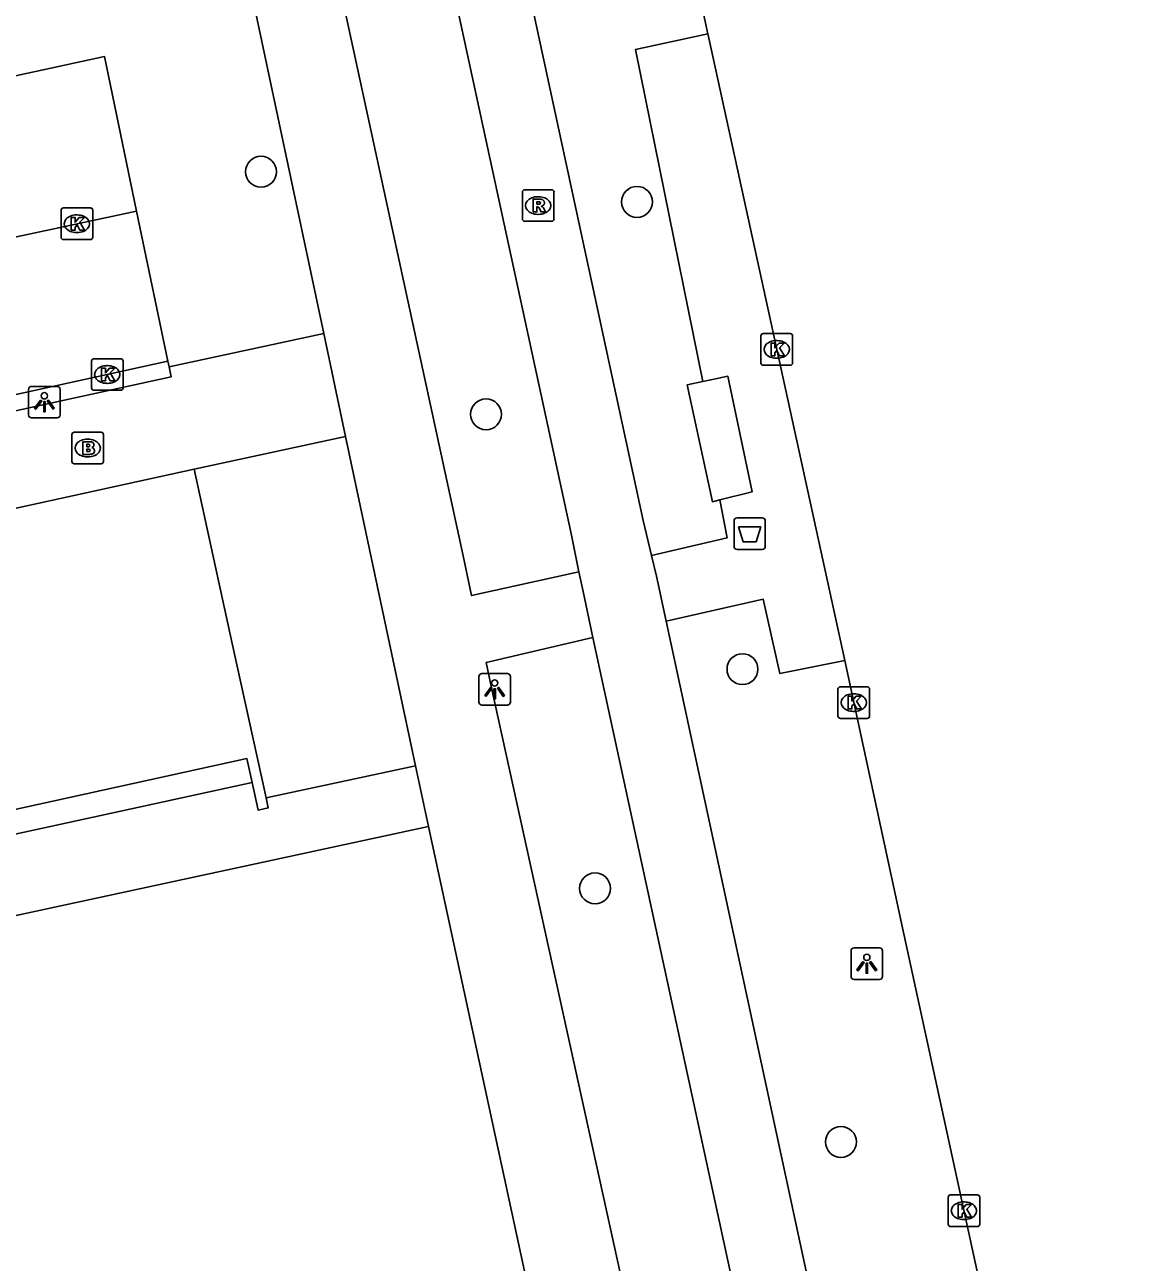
# Model space of a CAD drawing. Extents: x 160037 to 160839, y 385326 to 386441.
# Drawn here: x 160720.15 to 160755.26, y 385751.48 to 385790.66 of the extents above; entities that cross this region are included whole.
import ezdxf

# ---------------------------------------------------------------- set-up
doc = ezdxf.new("R2010")
doc.units = 0
for name, color, linetype in [('IMGEO_Afvalbak', 7, 'Continuous'), ('IMGEO_Boom', 7, 'Continuous'), ('IMGEO_Brandkraan', 7, 'Continuous'), ('IMGEO_Fietspad_gesloten', 7, 'Continuous'), ('IMGEO_Kolk', 7, 'Continuous'), ('IMGEO_Lichtpunt', 7, 'Continuous'), ('IMGEO_Pand', 7, 'Continuous'), ('IMGEO_Parkeervlak_open', 7, 'Continuous'), ('IMGEO_Rijbaan_lokaal_gesloten', 7, 'Continuous'), ('IMGEO_Rijbaan_lokaal_open', 7, 'Continuous'), ('IMGEO_Rioolput', 7, 'Continuous'), ('IMGEO_Voetpad_open', 7, 'Continuous')]:
    doc.layers.add(name, color=color, linetype=linetype)

msp = doc.modelspace()

# ---------------------------------------------------------------- linework, layer by layer
at = {"layer": 'IMGEO_Afvalbak'}
for p, q in [((160742.614, 385774.15), (160742.614, 385774.95)), ((160742.614, 385774.95), (160742.614, 385774.15)), ((160742.714, 385775.05), (160743.504, 385775.05)), ((160743.504, 385775.05), (160742.714, 385775.05)), ((160743.604, 385774.95), (160743.604, 385774.15)), ((160743.604, 385774.15), (160743.604, 385774.95)), ((160743.504, 385774.05), (160742.714, 385774.05)), ((160742.714, 385774.05), (160743.504, 385774.05))]:
    msp.add_line(p, q, dxfattribs=at)
msp.add_lwpolyline([(160742.757, 385774.764), (160743.461, 385774.764), (160743.312, 385774.294), (160742.906, 385774.294), (160742.757, 385774.764)], dxfattribs=at)
for centre, start, end in [((160742.714, 385774.95), 90, 180), ((160742.714, 385774.95), 90, 180), ((160743.504, 385774.95), 0, 90), ((160743.504, 385774.95), 360, 90), ((160742.714, 385774.15), 180, 270), ((160742.714, 385774.15), 180, 270), ((160743.504, 385774.15), 270, 0), ((160743.504, 385774.15), 270, 0)]:
    msp.add_arc(centre, 0.1, start, end, dxfattribs=at)
at = {"layer": 'IMGEO_Boom'}
for centre in [(160727.633, 385786.005), (160739.541, 385785.051), (160734.761, 385778.327), (160742.881, 385770.259), (160738.214, 385763.319), (160745.999, 385755.293)]:
    msp.add_circle(centre, 0.489, dxfattribs=at)
at = {"layer": 'IMGEO_Brandkraan'}
for p, q in [((160721.644, 385776.833), (160721.644, 385777.685)), ((160721.719, 385777.759), (160722.571, 385777.759)), ((160722.132, 385777.539), (160722.157, 385777.539)), ((160722.645, 385777.685), (160722.645, 385776.833)), ((160722.571, 385776.759), (160721.719, 385776.759)), ((160722.155, 385776.979), (160722.13, 385776.979))]:
    msp.add_line(p, q, dxfattribs=at)
for points in [[(160721.644, 385776.833), (160721.644, 385777.685)], [(160721.719, 385777.759), (160722.571, 385777.759)], [(160721.992, 385777.459), (160721.992, 385777.059), (160722.205, 385777.059)], [(160722.223, 385777.459), (160721.992, 385777.459)], [(160722.645, 385777.685), (160722.645, 385776.833)], [(160722.171, 385777.378), (160722.117, 385777.378), (160722.117, 385777.302)], [(160722.117, 385777.302), (160722.17, 385777.302)], [(160722.179, 385777.226), (160722.117, 385777.226), (160722.117, 385777.145)], [(160722.117, 385777.145), (160722.179, 385777.145)], [(160722.571, 385776.759), (160721.719, 385776.759)]]:
    msp.add_lwpolyline(points, dxfattribs=at)
for centre, radius, start, end in [((160721.721, 385777.683), 0.0765, 91.552, 178.448), ((160721.721, 385777.683), 0.0765, 91.552, 178.448), ((160722.227, 385777.314), 0.145, 59.4692, 91.5367), ((160722.252, 385777.361), 0.0922, 285.5137, 58.1501), ((160722.569, 385777.683), 0.0765, 1.552, 88.448), ((160722.569, 385777.683), 0.0765, 1.552, 88.448), ((160722.172, 385777.34), 0.0379, 267.8285, 90.9355), ((160722.18, 385777.185), 0.0404, 269.8759, 90.5077), ((160722.211, 385777.31), 0.251, 268.6676, 293.5347), ((160722.257, 385777.169), 0.105, 301.3115, 78.989), ((160721.721, 385776.835), 0.0765, 181.552, 268.448), ((160721.721, 385776.835), 0.0765, 181.552, 268.448), ((160722.569, 385776.835), 0.0765, 271.552, 358.448), ((160722.569, 385776.835), 0.0765, 271.552, 358.448)]:
    msp.add_arc(centre, radius, start, end, dxfattribs=at)
for centre, major_axis, ratio, start_param, end_param in [((160722.131, 385777.259), (-0.387, 0.002), 0.722429, 4.712389, 7.853982), ((160722.156, 385777.259), (-0.39, 0.002), 0.717154, 1.570796, 4.712389)]:
    msp.add_ellipse(centre, major_axis=major_axis, ratio=ratio, start_param=start_param, end_param=end_param, dxfattribs=at)
at = {"layer": 'IMGEO_Fietspad_gesloten'}
for points in [[(160740.003, 385773.856), (160739.74, 385774.967), (160729.312, 385823.237)], [(160727.022, 385822.71), (160737.467, 385774.506), (160737.703, 385773.345)], [(160740.465, 385771.775), (160740.157, 385773.205), (160740.003, 385773.856)], [(160737.703, 385773.345), (160737.832, 385772.714), (160738.146, 385771.263)], [(160750.169, 385726.821), (160749.555, 385729.594), (160740.465, 385771.775)], [(160738.146, 385771.263), (160747.021, 385730.295), (160747.898, 385726.284)]]:
    msp.add_lwpolyline(points, dxfattribs=at)
at = {"layer": 'IMGEO_Kolk'}
for p, q in [((160721.302, 385783.933), (160721.302, 385784.785)), ((160721.377, 385784.859), (160722.229, 385784.859)), ((160721.79, 385784.639), (160721.815, 385784.639)), ((160722.303, 385784.785), (160722.303, 385783.933)), ((160722.229, 385783.859), (160721.377, 385783.859)), ((160721.813, 385784.079), (160721.788, 385784.079)), ((160743.466, 385779.955), (160743.466, 385780.807)), ((160743.541, 385780.881), (160744.393, 385780.881)), ((160743.954, 385780.661), (160743.979, 385780.661)), ((160744.467, 385780.807), (160744.467, 385779.955)), ((160722.264, 385779.161), (160722.264, 385780.013)), ((160722.339, 385780.087), (160723.191, 385780.087)), ((160722.752, 385779.867), (160722.777, 385779.867)), ((160723.265, 385780.013), (160723.265, 385779.161)), ((160744.393, 385779.881), (160743.541, 385779.881)), ((160743.977, 385780.101), (160743.952, 385780.101)), ((160723.191, 385779.087), (160722.339, 385779.087)), ((160722.775, 385779.307), (160722.75, 385779.307)), ((160745.906, 385768.775), (160745.906, 385769.627)), ((160745.981, 385769.701), (160746.833, 385769.701)), ((160746.907, 385769.627), (160746.907, 385768.775)), ((160746.394, 385769.481), (160746.419, 385769.481)), ((160746.417, 385768.921), (160746.392, 385768.921)), ((160746.833, 385768.701), (160745.981, 385768.701)), ((160749.395, 385752.688), (160749.395, 385753.54)), ((160749.47, 385753.614), (160750.322, 385753.614)), ((160750.396, 385753.54), (160750.396, 385752.688)), ((160749.883, 385753.394), (160749.908, 385753.394)), ((160749.906, 385752.834), (160749.881, 385752.834)), ((160750.322, 385752.614), (160749.47, 385752.614))]:
    msp.add_line(p, q, dxfattribs=at)
for points in [[(160721.302, 385783.933), (160721.302, 385784.785)], [(160721.377, 385784.859), (160722.229, 385784.859)], [(160721.623, 385784.559), (160721.746, 385784.559), (160721.746, 385784.408), (160721.876, 385784.559), (160722.04, 385784.559), (160721.894, 385784.408), (160722.047, 385784.159), (160721.895, 385784.159), (160721.81, 385784.323), (160721.746, 385784.256), (160721.746, 385784.159), (160721.623, 385784.159), (160721.623, 385784.559)], [(160722.303, 385784.785), (160722.303, 385783.933)], [(160722.229, 385783.859), (160721.377, 385783.859)], [(160743.466, 385779.955), (160743.466, 385780.807)], [(160743.541, 385780.881), (160744.393, 385780.881)], [(160743.787, 385780.581), (160743.91, 385780.581), (160743.91, 385780.43), (160744.04, 385780.581), (160744.204, 385780.581), (160744.058, 385780.43), (160744.211, 385780.181), (160744.059, 385780.181), (160743.974, 385780.345), (160743.91, 385780.278), (160743.91, 385780.181), (160743.787, 385780.181), (160743.787, 385780.581)], [(160744.467, 385780.807), (160744.467, 385779.955)], [(160722.264, 385779.161), (160722.264, 385780.013)], [(160722.339, 385780.087), (160723.191, 385780.087)], [(160722.585, 385779.787), (160722.708, 385779.787), (160722.708, 385779.636), (160722.838, 385779.787), (160723.002, 385779.787), (160722.856, 385779.636), (160723.009, 385779.387), (160722.857, 385779.387), (160722.772, 385779.551), (160722.708, 385779.484), (160722.708, 385779.387), (160722.585, 385779.387), (160722.585, 385779.787)], [(160723.265, 385780.013), (160723.265, 385779.161)], [(160744.393, 385779.881), (160743.541, 385779.881)], [(160723.191, 385779.087), (160722.339, 385779.087)], [(160745.906, 385768.775), (160745.906, 385769.627)], [(160745.981, 385769.701), (160746.833, 385769.701)], [(160746.907, 385769.627), (160746.907, 385768.775)], [(160746.227, 385769.401), (160746.35, 385769.401), (160746.35, 385769.25), (160746.48, 385769.401), (160746.644, 385769.401), (160746.498, 385769.25), (160746.651, 385769.001), (160746.499, 385769.001), (160746.414, 385769.165), (160746.35, 385769.098), (160746.35, 385769.001), (160746.227, 385769.001), (160746.227, 385769.401)], [(160746.833, 385768.701), (160745.981, 385768.701)], [(160749.395, 385752.688), (160749.395, 385753.54)], [(160749.47, 385753.614), (160750.322, 385753.614)], [(160750.396, 385753.54), (160750.396, 385752.688)], [(160749.716, 385753.314), (160749.839, 385753.314), (160749.839, 385753.163), (160749.969, 385753.314), (160750.133, 385753.314), (160749.987, 385753.163), (160750.14, 385752.914), (160749.988, 385752.914), (160749.903, 385753.078), (160749.839, 385753.011), (160749.839, 385752.914), (160749.716, 385752.914), (160749.716, 385753.314)], [(160750.322, 385752.614), (160749.47, 385752.614)]]:
    msp.add_lwpolyline(points, dxfattribs=at)
for centre, start, end in [((160721.379, 385784.783), 91.552, 178.448), ((160721.379, 385784.783), 91.552, 178.448), ((160722.227, 385784.783), 1.552, 88.448), ((160722.227, 385784.783), 1.552, 88.448), ((160721.379, 385783.935), 181.552, 268.448), ((160721.379, 385783.935), 181.552, 268.448), ((160722.227, 385783.935), 271.552, 358.448), ((160722.227, 385783.935), 271.552, 358.448), ((160743.543, 385780.805), 91.552, 178.448), ((160743.543, 385780.805), 91.552, 178.448), ((160744.391, 385780.805), 1.552, 88.448), ((160744.391, 385780.805), 1.552, 88.448), ((160722.341, 385780.011), 91.552, 178.448), ((160722.341, 385780.011), 91.552, 178.448), ((160723.189, 385780.011), 1.552, 88.448), ((160723.189, 385780.011), 1.552, 88.448), ((160743.543, 385779.957), 181.552, 268.448), ((160743.543, 385779.957), 181.552, 268.448), ((160744.391, 385779.957), 271.552, 358.448), ((160744.391, 385779.957), 271.552, 358.448), ((160722.341, 385779.163), 181.552, 268.448), ((160722.341, 385779.163), 181.552, 268.448), ((160723.189, 385779.163), 271.552, 358.448), ((160723.189, 385779.163), 271.552, 358.448), ((160745.983, 385769.625), 91.552, 178.448), ((160745.983, 385769.625), 91.552, 178.448), ((160746.831, 385769.625), 1.552, 88.448), ((160746.831, 385769.625), 1.552, 88.448), ((160745.983, 385768.777), 181.552, 268.448), ((160745.983, 385768.777), 181.552, 268.448), ((160746.831, 385768.777), 271.552, 358.448), ((160746.831, 385768.777), 271.552, 358.448), ((160749.472, 385753.538), 91.552, 178.448), ((160749.472, 385753.538), 91.552, 178.448), ((160750.32, 385753.538), 1.552, 88.448), ((160750.32, 385753.538), 1.552, 88.448), ((160749.472, 385752.69), 181.552, 268.448), ((160749.472, 385752.69), 181.552, 268.448), ((160750.32, 385752.69), 271.552, 358.448), ((160750.32, 385752.69), 271.552, 358.448)]:
    msp.add_arc(centre, 0.0765, start, end, dxfattribs=at)
for centre, major_axis, ratio, start_param, end_param in [((160721.789, 385784.359), (-0.387, 0.002), 0.722429, 4.712389, 7.853982), ((160721.814, 385784.359), (-0.39, 0.002), 0.717154, 1.570796, 4.712389), ((160743.953, 385780.381), (-0.387, 0.002), 0.722429, 4.712389, 7.853982), ((160743.978, 385780.381), (-0.39, 0.002), 0.717154, 1.570796, 4.712389), ((160722.751, 385779.587), (-0.387, 0.002), 0.722429, 4.712389, 7.853982), ((160722.776, 385779.587), (-0.39, 0.002), 0.717154, 1.570796, 4.712389), ((160746.393, 385769.201), (-0.387, 0.002), 0.722429, 4.712389, 7.853982), ((160746.418, 385769.201), (-0.39, 0.002), 0.717154, 1.570796, 4.712389), ((160749.882, 385753.114), (-0.387, 0.002), 0.722429, 4.712389, 7.853982), ((160749.907, 385753.114), (-0.39, 0.002), 0.717154, 1.570796, 4.712389)]:
    msp.add_ellipse(centre, major_axis=major_axis, ratio=ratio, start_param=start_param, end_param=end_param, dxfattribs=at)
at = {"layer": 'IMGEO_Lichtpunt'}
for p, q in [((160720.274, 385779.115), (160720.274, 385778.308)), ((160720.274, 385779.115), (160720.274, 385778.308)), ((160721.176, 385779.21), (160720.368, 385779.21)), ((160721.176, 385779.21), (160720.368, 385779.21)), ((160721.27, 385778.308), (160721.27, 385779.115)), ((160721.27, 385778.308), (160721.27, 385779.115)), ((160720.368, 385778.214), (160721.176, 385778.214)), ((160720.368, 385778.214), (160721.176, 385778.214)), ((160734.535, 385770.025), (160734.535, 385769.218)), ((160734.535, 385770.025), (160734.535, 385769.218)), ((160735.437, 385770.12), (160734.629, 385770.12)), ((160735.437, 385770.12), (160734.629, 385770.12)), ((160735.531, 385769.218), (160735.531, 385770.025)), ((160735.531, 385769.218), (160735.531, 385770.025)), ((160734.629, 385769.124), (160735.437, 385769.124)), ((160734.629, 385769.124), (160735.437, 385769.124)), ((160747.223, 385761.434), (160746.415, 385761.434)), ((160747.223, 385761.434), (160746.415, 385761.434)), ((160746.321, 385761.339), (160746.321, 385760.532)), ((160746.321, 385761.339), (160746.321, 385760.532)), ((160747.317, 385760.532), (160747.317, 385761.339)), ((160747.317, 385760.532), (160747.317, 385761.339)), ((160746.415, 385760.438), (160747.223, 385760.438)), ((160746.415, 385760.438), (160747.223, 385760.438))]:
    msp.add_line(p, q, dxfattribs=at)
for points in [[(160720.648, 385778.779), (160720.687, 385778.751), (160720.499, 385778.489), (160720.461, 385778.516), (160720.648, 385778.779)], [(160720.75, 385778.731), (160720.797, 385778.731), (160720.797, 385778.409), (160720.75, 385778.409), (160720.75, 385778.731)], [(160720.86, 385778.751), (160720.898, 385778.778), (160721.085, 385778.516), (160721.046, 385778.488), (160720.86, 385778.751)], [(160734.909, 385769.689), (160734.948, 385769.661), (160734.76, 385769.399), (160734.722, 385769.426), (160734.909, 385769.689)], [(160735.011, 385769.641), (160735.058, 385769.641), (160735.058, 385769.319), (160735.011, 385769.319), (160735.011, 385769.641)], [(160735.121, 385769.661), (160735.159, 385769.688), (160735.346, 385769.426), (160735.307, 385769.398), (160735.121, 385769.661)], [(160746.695, 385761.003), (160746.734, 385760.975), (160746.546, 385760.713), (160746.508, 385760.74), (160746.695, 385761.003)], [(160746.907, 385760.975), (160746.945, 385761.002), (160747.132, 385760.74), (160747.093, 385760.712), (160746.907, 385760.975)], [(160746.797, 385760.955), (160746.844, 385760.955), (160746.844, 385760.633), (160746.797, 385760.633), (160746.797, 385760.955)]]:
    msp.add_lwpolyline(points, dxfattribs=at)
for centre in [(160720.773, 385778.913), (160735.034, 385769.823), (160746.82, 385761.137)]:
    msp.add_circle(centre, 0.0994, dxfattribs=at)
for centre, start, end in [((160720.368, 385779.115), 90, 180), ((160720.368, 385779.115), 90, 180), ((160721.176, 385779.115), 0, 90), ((160721.176, 385779.115), 0, 90), ((160720.368, 385778.308), 180, 270), ((160720.368, 385778.308), 180, 270), ((160721.176, 385778.308), 270, 0), ((160721.176, 385778.308), 270, 360), ((160734.629, 385770.025), 90, 180), ((160734.629, 385770.025), 90, 180), ((160735.437, 385770.025), 0, 90), ((160735.437, 385770.025), 0, 90), ((160734.629, 385769.218), 180, 270), ((160734.629, 385769.218), 180, 270), ((160735.437, 385769.218), 270, 0), ((160735.437, 385769.218), 270, 360), ((160746.415, 385761.339), 90, 180), ((160746.415, 385761.339), 90, 180), ((160747.223, 385761.339), 0, 90), ((160747.223, 385761.339), 0, 90), ((160746.415, 385760.532), 180, 270), ((160746.415, 385760.532), 180, 270), ((160747.223, 385760.532), 270, 0), ((160747.223, 385760.532), 270, 360)]:
    msp.add_arc(centre, 0.0946, start, end, dxfattribs=at)
at = {"layer": 'IMGEO_Pand'}
for points in [[(160725.513, 385776.594), (160707.197, 385772.58)], [(160725.513, 385776.594), (160726.724, 385771.068), (160727.794, 385766.182)], [(160709.526, 385762.785), (160709.365, 385763.52), (160727.189, 385767.426), (160727.355, 385766.669)], [(160727.355, 385766.669), (160727.547, 385765.794), (160727.864, 385765.864), (160727.794, 385766.182)]]:
    msp.add_lwpolyline(points, dxfattribs=at)
at = {"layer": 'IMGEO_Parkeervlak_open'}
msp.add_lwpolyline([(160678.05, 385776.824), (160677.412, 385779.817), (160722.678, 385789.653), (160723.694, 385784.762)], dxfattribs=at)
at = {"layer": 'IMGEO_Rijbaan_lokaal_gesloten'}
for points in [[(160734.427, 385824.346), (160741.784, 385790.368)], [(160741.784, 385790.368), (160741.813, 385790.236), (160746.119, 385770.534)], [(160746.119, 385770.534), (160747.947, 385762.069), (160755.258, 385728.471)]]:
    msp.add_lwpolyline(points, dxfattribs=at)
at = {"layer": 'IMGEO_Rijbaan_lokaal_open'}
for points in [[(160676.688, 385774.707), (160723.694, 385784.762)], [(160723.694, 385784.762), (160724.682, 385780.005)], [(160724.682, 385780.005), (160715.634, 385778.028)]]:
    msp.add_lwpolyline(points, dxfattribs=at)
at = {"layer": 'IMGEO_Rioolput'}
for p, q in [((160735.911, 385784.51), (160735.911, 385785.362)), ((160735.986, 385785.436), (160736.838, 385785.436)), ((160736.912, 385785.362), (160736.912, 385784.51)), ((160736.399, 385785.216), (160736.424, 385785.216)), ((160736.422, 385784.656), (160736.397, 385784.656)), ((160736.838, 385784.436), (160735.986, 385784.436))]:
    msp.add_line(p, q, dxfattribs=at)
for points in [[(160735.911, 385784.51), (160735.911, 385785.362)], [(160735.986, 385785.436), (160736.838, 385785.436)], [(160736.912, 385785.362), (160736.912, 385784.51)], [(160736.5, 385785.134), (160736.248, 385785.136), (160736.248, 385784.736)], [(160736.248, 385784.736), (160736.372, 385784.736), (160736.372, 385784.898), (160736.383, 385784.898)], [(160736.426, 385785.055), (160736.372, 385785.055), (160736.372, 385784.974)], [(160736.372, 385784.974), (160736.424, 385784.974)], [(160736.43, 385784.869), (160736.501, 385784.736), (160736.641, 385784.736), (160736.576, 385784.862)], [(160736.838, 385784.436), (160735.986, 385784.436)]]:
    msp.add_lwpolyline(points, dxfattribs=at)
for centre, radius, start, end in [((160735.988, 385785.36), 0.0765, 91.552, 178.448), ((160735.988, 385785.36), 0.0765, 91.552, 178.448), ((160736.836, 385785.36), 0.0765, 1.552, 88.448), ((160736.836, 385785.36), 0.0765, 1.552, 88.448), ((160736.382, 385784.845), 0.0533, 26.0293, 88.6989), ((160736.408, 385785.163), 0.19, 274.7715, 282.9687), ((160736.432, 385784.959), 0.0964, 77.0061, 93.1865), ((160736.446, 385785.016), 0.0378, 276.6634, 79.6772), ((160736.499, 385785.024), 0.109, 350.3612, 89.416), ((160736.497, 385785.024), 0.112, 277.5842, 350.9817), ((160736.481, 385784.809), 0.108, 29.5134, 73.7905), ((160735.988, 385784.512), 0.0765, 181.552, 268.448), ((160735.988, 385784.512), 0.0765, 181.552, 268.448), ((160736.836, 385784.512), 0.0765, 271.552, 358.448), ((160736.836, 385784.512), 0.0765, 271.552, 358.448)]:
    msp.add_arc(centre, radius, start, end, dxfattribs=at)
for centre, major_axis, ratio, start_param, end_param in [((160736.398, 385784.936), (-0.387, 0.002), 0.722429, 4.712389, 7.853982), ((160736.423, 385784.936), (-0.39, 0.002), 0.717154, 1.570796, 4.712389)]:
    msp.add_ellipse(centre, major_axis=major_axis, ratio=ratio, start_param=start_param, end_param=end_param, dxfattribs=at)
at = {"layer": 'IMGEO_Voetpad_open'}
for points in [[(160727.022, 385822.71), (160723.596, 385822.014), (160723.744, 385821.342), (160728.615, 385798.822), (160734.032, 385773.845), (160734.304, 385772.59), (160737.703, 385773.345)], [(160729.622, 385780.885), (160726.856, 385793.922), (160724.458, 385804.347)], [(160741.784, 385790.368), (160739.49, 385789.871), (160741.622, 385779.361)], [(160724.721, 385779.83), (160729.622, 385780.885)], [(160730.313, 385777.627), (160729.622, 385780.885)], [(160724.721, 385779.83), (160724.79, 385779.517), (160715.742, 385777.54), (160715.634, 385778.028)], [(160724.682, 385780.005), (160724.721, 385779.83)], [(160741.622, 385779.361), (160741.884, 385779.416), (160742.422, 385779.529), (160743.188, 385775.871), (160742.169, 385775.62)], [(160742.169, 385775.62), (160741.928, 385775.561), (160741.13, 385779.258), (160741.622, 385779.361)], [(160730.313, 385777.627), (160725.513, 385776.594)], [(160732.524, 385767.202), (160730.313, 385777.627)], [(160742.169, 385775.62), (160742.393, 385774.412), (160740.003, 385773.856)], [(160746.119, 385770.534), (160744.067, 385770.12), (160743.54, 385772.47), (160740.465, 385771.775)], [(160738.146, 385771.263), (160734.764, 385770.469), (160734.938, 385769.668), (160739.258, 385750), (160743.693, 385729.807), (160744.621, 385725.495), (160747.898, 385726.284)], [(160727.794, 385766.182), (160732.524, 385767.202)], [(160732.939, 385765.276), (160732.524, 385767.202)], [(160727.355, 385766.669), (160709.526, 385762.785)], [(160674.065, 385752.406), (160712.724, 385760.915), (160732.939, 385765.276)], [(160737.979, 385741.913), (160732.939, 385765.276)]]:
    msp.add_lwpolyline(points, dxfattribs=at)

doc.saveas('drawing.dxf')
